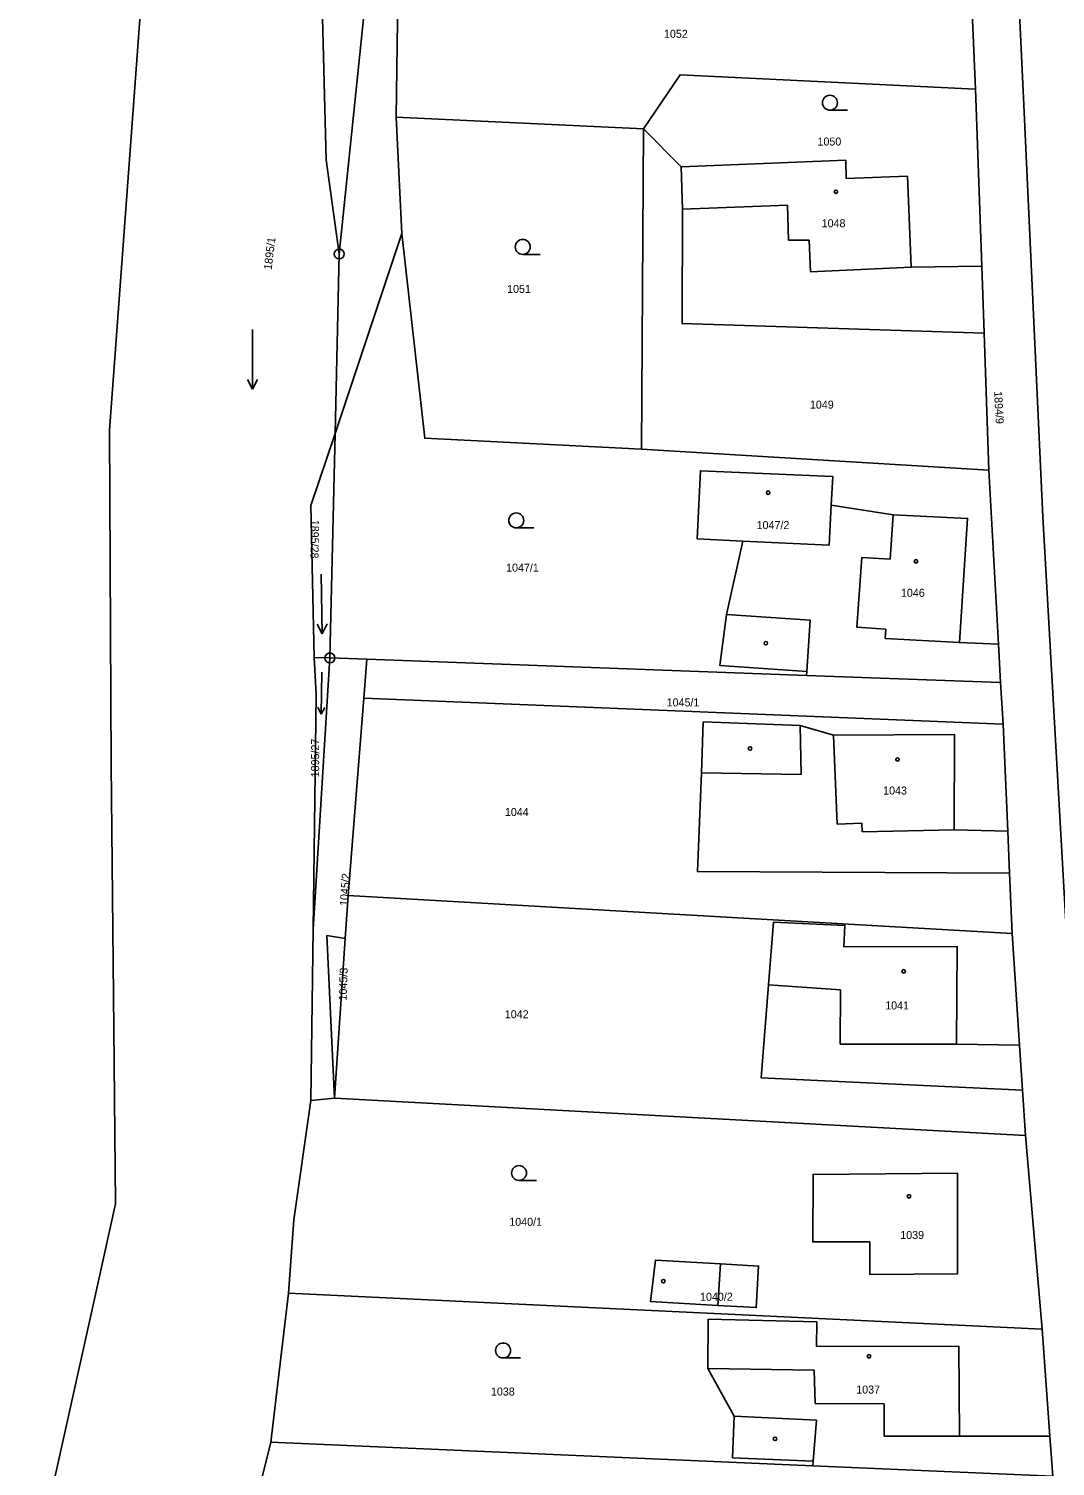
# Model space of a CAD drawing. Extents: x -587171 to -555306, y -1167727 to -1074732.
# Drawn here: x -560169.3 to -560066.2, y -1077225.4 to -1077081.2 of the extents above; entities that cross this region are included whole.
import ezdxf

# ---------------------------------------------------------------- set-up
doc = ezdxf.new("R2010")
doc.units = 0
for name, color, linetype in [('Hranice parcel', 7, 'Continuous'), ('Parcelní čísla', 7, 'Continuous'), ('Vnitřní kresba', 7, 'Continuous'), ('Značky bodu BP', 7, 'Continuous'), ('Značky budov', 7, 'Continuous'), ('Značky kultur', 7, 'Continuous')]:
    doc.layers.add(name, color=color, linetype=linetype)

msp = doc.modelspace()

# ---------------------------------------------------------------- linework, layer by layer
at = {"layer": 'Hranice parcel'}
for p, q in [((-560132.12, -1077072.06), (-560132.38, -1077090.08)), ((-560161.15, -1077121.46), (-560157.7, -1077074.67)), ((-560074.22, -1077087.27), (-560074.72, -1077075.35)), ((-560073.59, -1077105.02), (-560074.22, -1077087.27)), ((-560107.54, -1077091.25), (-560132.38, -1077090.08)), ((-560132.38, -1077090.08), (-560131.79, -1077101.75)), ((-560107.54, -1077091.25), (-560107.73, -1077123.39)), ((-560103.76, -1077095.05), (-560107.54, -1077091.25)), ((-560138.51, -1077121.79), (-560131.79, -1077101.75)), ((-560138.09, -1077103.79), (-560138.51, -1077121.79)), ((-560073.36, -1077111.74), (-560073.59, -1077105.02)), ((-560072.87, -1077125.5), (-560073.36, -1077111.74)), ((-560160.99, -1077155.03), (-560161.15, -1077121.46)), ((-560139.03, -1077144.33), (-560138.51, -1077121.79)), ((-560107.73, -1077123.39), (-560072.87, -1077125.5)), ((-560071.91, -1077142.96), (-560072.87, -1077125.5)), ((-560071.7, -1077146.8), (-560071.91, -1077142.96)), ((-560140.71, -1077171.57), (-560139.03, -1077144.33)), ((-560139.03, -1077144.33), (-560140.59, -1077144.27)), ((-560139.03, -1077144.33), (-560135.32, -1077144.46)), ((-560135.32, -1077144.46), (-560135.63, -1077148.37)), ((-560091.17, -1077146.08), (-560135.32, -1077144.46)), ((-560071.7, -1077146.8), (-560091.17, -1077146.08)), ((-560071.44, -1077150.96), (-560071.7, -1077146.8)), ((-560135.63, -1077148.37), (-560137.18, -1077168.15)), ((-560071.44, -1077150.96), (-560135.63, -1077148.37)), ((-560070.98, -1077161.71), (-560071.44, -1077150.96)), ((-560160.73, -1077181.51), (-560160.99, -1077155.03)), ((-560070.8, -1077165.92), (-560070.98, -1077161.71)), ((-560070.53, -1077171.97), (-560070.8, -1077165.92)), ((-560137.18, -1077168.15), (-560137.48, -1077172.47)), ((-560140.71, -1077171.57), (-560140.93, -1077188.72)), ((-560137.48, -1077172.47), (-560138.57, -1077188.49)), ((-560069.79, -1077183.19), (-560070.53, -1077171.97)), ((-560160.55, -1077199.12), (-560160.73, -1077181.51)), ((-560069.49, -1077187.69), (-560069.79, -1077183.19)), ((-560069.19, -1077192.24), (-560069.49, -1077187.69)), ((-560138.57, -1077188.49), (-560140.93, -1077188.72)), ((-560138.57, -1077188.49), (-560069.19, -1077192.24)), ((-560067.54, -1077211.67), (-560069.19, -1077192.24)), ((-560162.83, -1077209.41), (-560160.55, -1077199.12)), ((-560143.18, -1077208.07), (-560144.94, -1077223.03)), ((-560067.54, -1077211.67), (-560143.18, -1077208.07)), ((-560169.26, -1077238.35), (-560162.83, -1077209.41)), ((-560066.75, -1077222.42), (-560067.54, -1077211.67)), ((-560144.94, -1077223.03), (-560147.87, -1077234.7)), ((-560090.54, -1077225.38), (-560144.94, -1077223.03)), ((-560066.45, -1077226.42), (-560066.75, -1077222.42)), ((-560066.45, -1077226.42), (-560090.54, -1077225.38))]:
    msp.add_line(p, q, dxfattribs=at)
for points in [[(-560081.39, -1076838.77), (-560080.61, -1076844.79), (-560078.46, -1076885.64), (-560076.77, -1076926.81), (-560074.77, -1076972.18), (-560073.12, -1077009.56), (-560071.29, -1077047.93), (-560069.41, -1077088.13), (-560067.46, -1077130.16), (-560065.21, -1077169.66), (-560062.46, -1077214.21), (-560061.17, -1077232.38), (-560061.09, -1077233.9), (-560061.7, -1077235.89), (-560062.89, -1077237.55), (-560064.13, -1077238.39)], [(-560138.09, -1077103.79), (-560139.4, -1077094.33), (-560140.93, -1077034.79), (-560142.45, -1076972.45)], [(-560142.45, -1076972.45), (-560137.33, -1076992.61), (-560134.09, -1077020.35), (-560132.09, -1077041.2), (-560134.05, -1077064.63), (-560138.09, -1077103.79)], [(-560074.22, -1077087.27), (-560103.87, -1077085.81), (-560107.54, -1077091.25)], [(-560073.59, -1077105.02), (-560080.69, -1077105.13), (-560081.03, -1077096), (-560087.2, -1077096.23), (-560087.25, -1077094.38), (-560103.76, -1077095.05)], [(-560103.76, -1077095.05), (-560103.63, -1077099.29), (-560103.68, -1077110.77), (-560073.36, -1077111.74)], [(-560131.79, -1077101.75), (-560129.5, -1077122.28), (-560107.73, -1077123.39)], [(-560138.51, -1077121.79), (-560140.93, -1077129.03), (-560140.59, -1077144.27)], [(-560097.57, -1077132.6), (-560102.15, -1077132.38), (-560101.83, -1077125.55), (-560088.55, -1077126.12), (-560088.7, -1077129)], [(-560088.7, -1077129), (-560088.91, -1077133.01), (-560097.57, -1077132.6)], [(-560071.91, -1077142.96), (-560075.83, -1077142.79), (-560075.01, -1077130.32), (-560082.49, -1077129.98), (-560088.7, -1077129)], [(-560097.57, -1077132.6), (-560099.23, -1077139.96), (-560099.88, -1077145.07), (-560091.14, -1077145.68), (-560091.17, -1077146.08)], [(-560140.59, -1077144.27), (-560140.41, -1077147.99), (-560140.71, -1077171.57)], [(-560070.98, -1077161.71), (-560076.36, -1077161.59), (-560076.33, -1077152), (-560088.46, -1077152.09), (-560091.83, -1077151.12), (-560101.55, -1077150.73), (-560101.73, -1077155.87), (-560102.14, -1077165.76), (-560070.8, -1077165.92)], [(-560070.53, -1077171.97), (-560086.97, -1077171.03), (-560137.18, -1077168.15)], [(-560069.79, -1077183.19), (-560076.13, -1077183.07), (-560076.05, -1077173.29), (-560087.43, -1077173.3), (-560087.33, -1077171.16), (-560094.49, -1077170.85), (-560095, -1077177.12), (-560095.74, -1077186.46), (-560069.49, -1077187.69)], [(-560138.57, -1077188.49), (-560139.35, -1077172.18), (-560137.48, -1077172.47)], [(-560140.93, -1077188.72), (-560142.66, -1077200.71), (-560143.18, -1077208.07)], [(-560076.01, -1077206.14), (-560076.02, -1077196.04), (-560090.53, -1077196.16), (-560090.55, -1077202.93), (-560084.83, -1077202.92), (-560084.82, -1077206.19), (-560076.01, -1077206.14)], [(-560100.09, -1077209.29), (-560106.83, -1077208.92), (-560106.35, -1077204.74), (-560099.83, -1077205.13), (-560095.99, -1077205.35), (-560096.23, -1077209.52), (-560100.09, -1077209.29)], [(-560066.75, -1077222.42), (-560075.83, -1077222.42), (-560075.88, -1077213.39), (-560090.19, -1077213.41), (-560090.13, -1077210.95), (-560101.05, -1077210.68), (-560101.08, -1077215.64), (-560098.43, -1077220.42), (-560098.61, -1077224.59), (-560090.5, -1077224.94), (-560090.54, -1077225.38)]]:
    msp.add_lwpolyline(points, dxfattribs=at)
at = {"layer": 'Vnitřní kresba'}
for p, q in [((-560093.08, -1077098.89), (-560103.63, -1077099.29)), ((-560093, -1077102.4), (-560093.08, -1077098.89)), ((-560090.93, -1077102.4), (-560093, -1077102.4)), ((-560090.79, -1077105.59), (-560090.93, -1077102.4)), ((-560080.69, -1077105.13), (-560090.79, -1077105.59)), ((-560082.49, -1077129.98), (-560082.77, -1077134.43)), ((-560085.63, -1077134.24), (-560086.14, -1077141.23)), ((-560082.77, -1077134.43), (-560085.63, -1077134.24)), ((-560099.23, -1077139.96), (-560090.83, -1077140.55)), ((-560090.83, -1077140.55), (-560091.14, -1077145.68)), ((-560086.14, -1077141.23), (-560083.22, -1077141.44)), ((-560083.22, -1077141.44), (-560083.28, -1077142.38)), ((-560083.28, -1077142.38), (-560075.83, -1077142.79)), ((-560091.72, -1077156.02), (-560091.83, -1077151.12)), ((-560088.46, -1077152.09), (-560088.1, -1077161.01)), ((-560101.73, -1077155.87), (-560091.72, -1077156.02)), ((-560088.1, -1077161.01), (-560085.62, -1077160.91)), ((-560085.62, -1077160.91), (-560085.61, -1077161.76)), ((-560085.61, -1077161.76), (-560076.36, -1077161.59)), ((-560095, -1077177.12), (-560087.76, -1077177.63)), ((-560087.76, -1077177.63), (-560087.79, -1077183.09)), ((-560087.79, -1077183.09), (-560076.13, -1077183.07)), ((-560099.83, -1077205.13), (-560100.09, -1077209.29)), ((-560101.08, -1077215.64), (-560090.4, -1077215.79)), ((-560090.4, -1077215.79), (-560090.31, -1077219.15)), ((-560090.31, -1077219.15), (-560083.38, -1077219.18)), ((-560083.38, -1077219.18), (-560083.38, -1077222.42)), ((-560098.43, -1077220.42), (-560090.17, -1077220.82)), ((-560090.17, -1077220.82), (-560090.5, -1077224.94)), ((-560083.38, -1077222.42), (-560075.83, -1077222.42))]:
    msp.add_line(p, q, dxfattribs=at)
at = {"layer": 'Značky bodu BP'}
for centre, radius in [((-560138.09, -1077103.79), 0.5), ((-560138.09, -1077103.79), 0.0303), ((-560139.03, -1077144.33), 0.5), ((-560139.03, -1077144.33), 0.0303)]:
    msp.add_circle(centre, radius, dxfattribs=at)
at = {"layer": 'Značky budov'}
for centre in [(-560088.23, -1077097.55), (-560095.03, -1077127.75), (-560080.19, -1077134.64), (-560095.27, -1077142.85), (-560096.85, -1077153.41), (-560082.05, -1077154.51), (-560081.43, -1077175.78), (-560080.89, -1077198.35), (-560105.55, -1077206.86), (-560084.91, -1077214.4), (-560094.34, -1077222.69)]:
    msp.add_circle(centre, 0.175, dxfattribs=at)
at = {"layer": 'Značky kultur'}
for p, q in [((-560088.83, -1077089.37), (-560087.08, -1077089.37)), ((-560119.67, -1077103.83), (-560117.92, -1077103.83)), ((-560146.81, -1077111.36), (-560146.81, -1077117.36)), ((-560146.81, -1077117.36), (-560147.31, -1077116.38)), ((-560146.81, -1077117.36), (-560146.31, -1077116.38)), ((-560120.32, -1077131.28), (-560118.57, -1077131.28)), ((-560139.9, -1077135.91), (-560139.8, -1077141.91)), ((-560139.8, -1077141.91), (-560140.31, -1077140.94)), ((-560139.8, -1077141.91), (-560139.31, -1077140.92)), ((-560139.83, -1077145.77), (-560139.9, -1077149.97)), ((-560139.9, -1077149.97), (-560140.24, -1077149.28)), ((-560139.9, -1077149.97), (-560139.54, -1077149.29)), ((-560120.04, -1077196.76), (-560118.29, -1077196.76)), ((-560121.64, -1077214.57), (-560119.89, -1077214.57))]:
    msp.add_line(p, q, dxfattribs=at)
for centre in [(-560088.83, -1077088.62), (-560119.67, -1077103.08), (-560120.32, -1077130.53), (-560120.04, -1077196.01), (-560121.64, -1077213.82)]:
    msp.add_circle(centre, 0.75, dxfattribs=at)

# ---------------------------------------------------------------- texts
at = {"layer": 'Parcelní čísla'}
for s, p in [('1052', (-560105.49, -1077082.1)), ('1050', (-560090.08, -1077092.91)), ('1048', (-560089.66, -1077101.11)), ('1051', (-560121.24, -1077107.7)), ('1049', (-560090.84, -1077119.31)), ('1047/2', (-560096.19, -1077131.4)), ('1047/1', (-560121.34, -1077135.67)), ('1046', (-560081.7, -1077138.19)), ('1045/1', (-560105.22, -1077149.19)), ('1043', (-560083.49, -1077158.03)), ('1044', (-560121.46, -1077160.19)), ('1041', (-560083.28, -1077179.6)), ('1042', (-560121.47, -1077180.48)), ('1040/1', (-560121.02, -1077201.31)), ('1039', (-560081.77, -1077202.63)), ('1040/2', (-560101.87, -1077208.83)), ('1038', (-560122.86, -1077218.34)), ('1037', (-560086.19, -1077218.14))]:
    msp.add_text(s, height=0.803, dxfattribs=at).set_placement(p)
for s, rotation, p in [('1895/1', 83, (-560144.88, -1077105.42)), ('1894/9', 273, (-560072.35, -1077117.58)), ('1895/28', 269, (-560140.91, -1077130.46)), ('1895/27', 90, (-560140.11, -1077156.31)), ('1045/2', 86, (-560137.24, -1077169.24)), ('1045/3', 88, (-560137.35, -1077178.71))]:
    msp.add_text(s, height=0.803, rotation=rotation, dxfattribs=at).set_placement(p)

doc.saveas('drawing.dxf')
